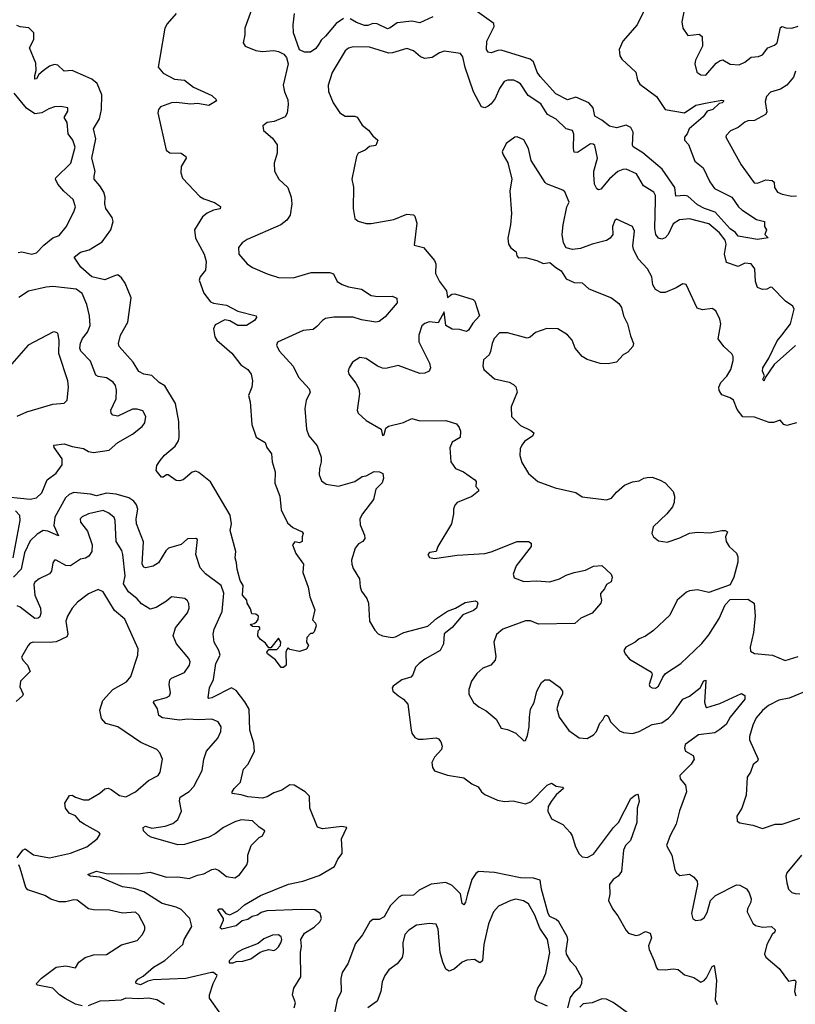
# Model space of a CAD drawing. Extents: x 2143765 to 2212931, y 878955 to 1017455.
# Tile 287 of 309: x 2165591 to 2170367, y 1005667 to 1011728. Entities that reach past the tile are written whole.
import ezdxf

# ---------------------------------------------------------------- set-up
doc = ezdxf.new("R2010")
doc.units = 0

msp = doc.modelspace()

# ---------------------------------------------------------------- linework, layer by layer
at = {"layer": '0CON20XD'}
for points in [[(2167045.6, 1011865), (2166978, 1011675), (2166978, 1011635), (2166968, 1011585), (2166980, 1011565), (2167045, 1011538.9), (2167085, 1011532.5), (2167155, 1011537.3), (2167185, 1011532.5), (2167217.5, 1011515), (2167234.4, 1011495), (2167244.4, 1011455), (2167214.4, 1011325), (2167222.6, 1011282.6), (2167242.9, 1011235), (2167244.4, 1011205), (2167238.3, 1011151.7), (2167225, 1011128.8), (2167158.5, 1011101.5), (2167115.7, 1011094.3), (2167087.5, 1011075), (2167093.3, 1011045), (2167147.7, 1010997.7), (2167177.3, 1010957.3), (2167176, 1010906), (2167158.6, 1010845), (2167160.8, 1010795), (2167186.6, 1010746.6), (2167242.5, 1010695), (2167262, 1010635), (2167265.8, 1010595), (2167256.2, 1010525), (2167235, 1010493.3), (2167200, 1010465), (2166992.5, 1010375), (2166960, 1010355), (2166938.8, 1010325), (2166941.2, 1010285), (2166991.2, 1010225), (2167025, 1010202.5), (2167115, 1010162.9), (2167185, 1010140.8), (2167275, 1010139.2), (2167385, 1010171.2), (2167501.6, 1010171.6), (2167523.4, 1010163.4), (2167545, 1010116.2), (2167577.3, 1010097.3), (2167615, 1010084.1), (2167695, 1010069.1), (2167755, 1010030.5), (2167795.5, 1010024.5), (2167885, 1010025.7), (2167912.5, 1010012.5), (2167915.8, 1009985), (2167841.6, 1009898.4), (2167805, 1009868.9), (2167783.8, 1009866.2), (2167695, 1009879.5), (2167645, 1009896.2), (2167525, 1009896.2), (2167475, 1009888.6), (2167455, 1009876.6), (2167421.7, 1009838.3), (2167398.5, 1009821.5), (2167335.6, 1009814.4), (2167177.8, 1009742.2), (2167171.9, 1009725), (2167188.3, 1009688.3), (2167275.5, 1009595), (2167307, 1009527), (2167374.3, 1009455), (2167379.2, 1009435), (2167355, 1009382.5), (2167347.5, 1009335), (2167356.8, 1009206.8), (2167372, 1009165), (2167423.1, 1009105), (2167446.4, 1009035), (2167448.1, 1009005), (2167437.1, 1008965), (2167434.3, 1008925), (2167448.8, 1008888.8), (2167478.3, 1008868.3), (2167555, 1008855.6), (2167655, 1008885.5), (2167700, 1008915), (2167725, 1008920.4), (2167774.3, 1008945.7), (2167807.5, 1008945), (2167826.7, 1008935), (2167831.2, 1008905), (2167822.7, 1008877.3), (2167783, 1008837), (2167769.2, 1008775), (2167701.4, 1008685), (2167685.7, 1008655), (2167687.3, 1008617.3), (2167714, 1008555), (2167716, 1008535), (2167704.4, 1008515.6), (2167678, 1008502), (2167655.8, 1008475), (2167635, 1008400), (2167635.7, 1008375), (2167645, 1008350), (2167682.9, 1008285), (2167686.6, 1008236.6), (2167695, 1008210), (2167728.1, 1008165), (2167739.4, 1008135), (2167745.5, 1008025.5), (2167778.8, 1007968.8), (2167797.4, 1007947.4), (2167824.5, 1007934.5), (2167885, 1007924.4), (2167905, 1007928.9), (2167955.7, 1007955.7), (2168105, 1007994.4), (2168158.5, 1008041.5), (2168225, 1008087.1), (2168275, 1008105.7), (2168335, 1008140.8), (2168395, 1008150), (2168407.5, 1008145), (2168412.5, 1008135), (2168403.8, 1008105), (2168385, 1008091.1), (2168319.2, 1008065), (2168255, 1007986.7), (2168205, 1007947.5), (2168201.5, 1007885), (2168180, 1007845), (2168085, 1007791.5), (2168050, 1007765), (2168028.9, 1007741.1), (2168011.1, 1007695), (2167999.3, 1007680.7), (2167943.8, 1007665), (2167890, 1007625), (2167883.8, 1007615), (2167888.8, 1007595), (2167924.5, 1007564.5), (2167955, 1007546), (2167980, 1007515), (2168000.6, 1007355), (2168005.8, 1007335), (2168025, 1007308.8), (2168045, 1007299.4), (2168075, 1007297.8), (2168155, 1007307.5), (2168170.3, 1007300.3), (2168185, 1007283.3), (2168192.5, 1007255), (2168188.8, 1007235), (2168145, 1007188), (2168128.6, 1007155), (2168132.5, 1007125), (2168144.5, 1007104.5), (2168226.2, 1007076.2), (2168325, 1007060.4), (2168375, 1007023.5), (2168414.5, 1007004.5), (2168434.3, 1006975), (2168455, 1006958.1), (2168532.6, 1006922.6), (2168575.8, 1006915.8), (2168628.8, 1006918.8), (2168705, 1006900.8), (2168737.8, 1006912.2), (2168838.8, 1007015), (2168865, 1007028), (2168895, 1007010), (2168932.5, 1007002.5), (2168940, 1006995), (2168894, 1006956), (2168864, 1006916), (2168846.1, 1006885), (2168844, 1006856), (2168865, 1006809.1), (2168935, 1006772.7), (2168981.5, 1006725), (2168993.3, 1006703.3), (2169012.5, 1006635), (2169035, 1006591.9), (2169054.7, 1006574.7), (2169085, 1006571.1), (2169125, 1006590), (2169248.1, 1006755), (2169278.6, 1006785), (2169355, 1006933.3), (2169380, 1006955), (2169395, 1006960), (2169400, 1006955), (2169406.4, 1006915), (2169392.9, 1006875), (2169390.8, 1006785), (2169351.2, 1006675), (2169320.6, 1006645), (2169308.6, 1006615), (2169297.5, 1006485), (2169276.9, 1006455), (2169244.3, 1006435), (2169222.9, 1006405), (2169225.6, 1006345), (2169215.8, 1006305), (2169241.4, 1006255), (2169275, 1006212), (2169325, 1006120), (2169340, 1006105), (2169385, 1006090.8), (2169405, 1006094.2), (2169445, 1006114), (2169473.3, 1006105), (2169480.8, 1006075), (2169463.5, 1006026.5), (2169466.5, 1006005), (2169498.7, 1005935), (2169511.2, 1005891.2), (2169520.7, 1005880.7), (2169565, 1005878), (2169615, 1005885.5), (2169645, 1005880.4), (2169685, 1005848.1), (2169742.1, 1005832.1), (2169785, 1005802.5), (2169805, 1005812.9), (2169820, 1005830), (2169855, 1005900), (2169866.4, 1005906.4), (2169882.4, 1005812.4), (2169872.5, 1005695), (2169886.4, 1005666.4)], [(2169694.3, 1011845), (2169668, 1011715), (2169673.8, 1011675), (2169705, 1011631.2), (2169775, 1011638.8), (2169792.5, 1011625), (2169796, 1011565), (2169752.4, 1011477.6), (2169747.5, 1011455), (2169761.2, 1011405), (2169785, 1011388.8), (2169815, 1011386.7), (2169880.5, 1011459.5), (2169905, 1011476.9), (2169920.3, 1011480.3), (2169965, 1011453.3), (2170020.3, 1011449.7), (2170055, 1011465.6), (2170095, 1011497.9), (2170139.5, 1011500.5), (2170165, 1011511.2), (2170196.7, 1011555), (2170238.8, 1011571.2), (2170254.6, 1011585), (2170275, 1011678.8), (2170285, 1011686), (2170307.9, 1011677.9), (2170345, 1011676), (2170385, 1011686.9)], [(2166554.4, 1011765), (2166498.6, 1011701.4), (2166485, 1011676.2), (2166453.3, 1011495), (2166444.4, 1011435), (2166475, 1011399.4), (2166545, 1011361.8), (2166605.7, 1011355.7), (2166662.3, 1011312.3), (2166775, 1011261.2), (2166802.5, 1011235), (2166797.5, 1011225), (2166755, 1011199.2), (2166685, 1011211.5), (2166645, 1011207.5), (2166555, 1011218.7), (2166525, 1011216.8), (2166458.6, 1011191.4), (2166445.6, 1011175), (2166442.2, 1011155), (2166492.5, 1010925), (2166515, 1010908.1), (2166585.4, 1010905.4), (2166613.8, 1010885), (2166616.2, 1010875), (2166585.5, 1010824.5), (2166583.1, 1010785), (2166593.1, 1010753.1), (2166699.5, 1010639.5), (2166724.6, 1010624.6), (2166791.4, 1010601.4), (2166828, 1010578), (2166825, 1010563.3), (2166785, 1010554.4)], [(2167585, 1011735.9), (2167540, 1011705), (2167474.7, 1011625.3), (2167448.2, 1011601.7), (2167433.3, 1011576.7), (2167415, 1011549.5), (2167382.1, 1011527.9), (2167345, 1011526.9), (2167313.1, 1011543.1), (2167276.2, 1011646.2), (2167274.1, 1011695), (2167283.3, 1011765)], [(2169447.1, 1011805), (2169392.7, 1011695), (2169304.8, 1011595.2), (2169282.5, 1011545), (2169286.7, 1011505), (2169298.6, 1011485), (2169385.5, 1011405.5), (2169395.6, 1011355), (2169409.8, 1011329.8), (2169512.9, 1011255), (2169565, 1011174.3), (2169685, 1011154.7), (2169755, 1011201.4), (2169824.7, 1011215.3), (2169915, 1011232.5), (2169925, 1011230), (2169925, 1011223.3), (2169916.7, 1011215), (2169898.8, 1011211.2), (2169858, 1011175), (2169825, 1011164.2), (2169799.9, 1011130.1), (2169713.1, 1011055), (2169701.2, 1011025), (2169684.2, 1011005), (2169684.2, 1010985), (2169708.5, 1010958.5), (2169747.5, 1010857.5), (2169798.5, 1010815), (2169840.2, 1010730.2), (2169869.3, 1010689.3), (2169975.4, 1010635), (2170016.2, 1010576.2), (2170037.4, 1010557.4), (2170128.6, 1010498.6), (2170176.7, 1010485), (2170177.5, 1010455), (2170190, 1010435), (2170180, 1010405), (2170200, 1010385), (2170135, 1010374.3), (2170015, 1010396), (2169997.8, 1010417.8), (2169965, 1010439.6), (2169873.6, 1010543.6), (2169807.5, 1010565), (2169765, 1010587.7), (2169705, 1010641.8), (2169685, 1010646.2), (2169632, 1010642), (2169624.6, 1010695), (2169546.9, 1010806.9), (2169429, 1010909), (2169367.9, 1010945), (2169363.9, 1010955), (2169368.9, 1011035), (2169353.1, 1011065), (2169325, 1011077.6), (2169265, 1011061), (2169222.2, 1011072.2), (2169175, 1011109.3), (2169132.9, 1011132.9), (2169122.8, 1011185), (2169095, 1011216.1), (2169015, 1011251), (2168965, 1011234.7), (2168891.9, 1011271.9), (2168795, 1011377.9), (2168776.6, 1011405), (2168755, 1011467.8), (2168733.3, 1011485), (2168555, 1011539.6), (2168535, 1011538.8), (2168495, 1011524.4), (2168475, 1011527.1), (2168464.5, 1011545), (2168468.2, 1011595), (2168513.1, 1011685), (2168510, 1011705), (2168395, 1011787.1)], [(2168135, 1011745.5), (2168055, 1011708.5), (2168005, 1011717.9), (2167915, 1011709.2), (2167873.1, 1011676.9), (2167855, 1011670.9), (2167791.3, 1011701.3), (2167765, 1011704.1), (2167735, 1011692.5), (2167715, 1011692.1), (2167665, 1011710.6), (2167625, 1011733.3)], [(2166785, 1010554.4), (2166745, 1010536.9), (2166716, 1010514), (2166666.7, 1010435), (2166673, 1010383), (2166726.2, 1010285), (2166739.9, 1010239.9), (2166735.3, 1010185), (2166701.6, 1010145), (2166697.1, 1010125), (2166724.6, 1010044.6), (2166765, 1009990.8), (2166785, 1009982.5), (2166865, 1009970.6), (2166935, 1009932.5), (2167047.5, 1009905), (2167050, 1009895), (2167037.5, 1009875), (2166987.5, 1009845), (2166935, 1009845.5), (2166884.7, 1009874.7), (2166855, 1009880.9), (2166795, 1009848.6), (2166784.1, 1009824.1), (2166793.1, 1009775), (2166805.7, 1009755), (2166897.1, 1009675), (2166953, 1009603), (2166996.2, 1009575), (2167016.2, 1009545), (2167024, 1009505), (2167021.4, 1009465), (2167000.8, 1009415), (2167010.8, 1009375), (2167020, 1009235), (2167047.7, 1009157.7), (2167103.3, 1009125), (2167113.3, 1009095), (2167142.5, 1009055), (2167145.4, 1009005), (2167164.6, 1008945), (2167162.9, 1008875), (2167192.1, 1008795), (2167200.9, 1008710.9), (2167241.1, 1008631.1), (2167272.4, 1008602.4), (2167330, 1008575), (2167337.5, 1008565), (2167330, 1008545), (2167330, 1008515), (2167315, 1008506.7), (2167285, 1008513.3), (2167270, 1008495), (2167291.7, 1008441.7), (2167338.1, 1008375), (2167333.9, 1008323.9), (2167367.5, 1008235), (2167377.5, 1008175), (2167408, 1008095), (2167393.6, 1008033.6), (2167412.5, 1008012.5), (2167416.1, 1007996.1), (2167405, 1007960), (2167395, 1007950), (2167381.7, 1007948.3), (2167360, 1007925), (2167357.5, 1007895), (2167370, 1007875), (2167356.7, 1007853.3), (2167315, 1007838.8), (2167255, 1007850), (2167245, 1007860), (2167235, 1007850), (2167230, 1007835), (2167232.5, 1007755), (2167215, 1007740), (2167200.7, 1007740.7), (2167166.7, 1007786.7), (2167116.7, 1007825), (2167112.5, 1007835), (2167125, 1007850), (2167175, 1007850), (2167197.5, 1007875), (2167200, 1007895), (2167185, 1007920), (2167138.3, 1007861.7), (2167125, 1007860), (2167105, 1007890), (2167072.5, 1007915), (2167057.5, 1007935), (2167060, 1007965), (2167070, 1007975), (2167070, 1007985), (2167065, 1007990), (2167025, 1007992.5), (2167010, 1008005), (2167035, 1008010), (2167049.3, 1008020.7), (2167060, 1008035), (2167062.5, 1008055), (2167045, 1008067.5), (2167020, 1008070), (2167011.7, 1008101.7), (2166992.5, 1008135), (2166990, 1008155), (2166963.8, 1008185), (2166967.5, 1008245), (2166948, 1008275), (2166929.5, 1008345), (2166927.1, 1008385), (2166917.5, 1008415), (2166922.5, 1008455), (2166886.8, 1008583.2), (2166895.6, 1008625), (2166887.6, 1008677.6), (2166765, 1008882.5), (2166695, 1008940), (2166675, 1008947.9), (2166653, 1008943), (2166597.5, 1008895), (2166575, 1008888.8), (2166555, 1008892), (2166505, 1008926.2), (2166494.1, 1008925.9), (2166475, 1008911.2), (2166465, 1008912.5), (2166432.4, 1008952.4), (2166436, 1008984), (2166456.7, 1009015), (2166482.4, 1009047.6), (2166547.6, 1009102.4), (2166568.8, 1009135), (2166574, 1009155), (2166571.5, 1009255), (2166550, 1009365), (2166485, 1009474.6), (2166450.5, 1009495), (2166405, 1009538), (2166355, 1009546), (2166325, 1009561.2), (2166289.1, 1009619.1), (2166202.9, 1009715), (2166200, 1009735), (2166211.1, 1009785), (2166256.9, 1009865), (2166276.9, 1010015), (2166240, 1010105), (2166218.6, 1010138.6), (2166196.2, 1010156.2), (2166175, 1010150.8), (2166115, 1010125.8), (2166035, 1010144.5), (2165967.1, 1010205), (2165926.7, 1010265), (2165965, 1010296.9), (2166018.7, 1010311.3), (2166099.4, 1010360.6), (2166151.8, 1010435), (2166166.7, 1010485), (2166159.6, 1010509.6), (2166121.1, 1010565), (2166115.5, 1010595), (2166117.7, 1010635), (2166108.9, 1010665), (2166085.3, 1010705), (2166050.4, 1010745), (2166048.8, 1010765), (2166056.8, 1010795), (2166034.4, 1010875), (2166059.1, 1010995), (2166045.3, 1011055), (2166083, 1011117), (2166094.5, 1011175), (2166096.5, 1011265), (2166068.2, 1011335), (2166035, 1011360.6), (2165997.7, 1011377.7), (2165915, 1011415.3), (2165865, 1011410.5), (2165825, 1011448.1), (2165805, 1011452.7), (2165775, 1011441.8), (2165735, 1011413.8), (2165709.1, 1011390.9), (2165695, 1011364.5), (2165685, 1011362.5), (2165683.5, 1011385), (2165692.4, 1011415), (2165691, 1011461), (2165651.2, 1011555), (2165678.6, 1011605), (2165677.2, 1011647.2), (2165648.2, 1011678.2), (2165593.1, 1011683.1), (2165572.7, 1011692.7)], [(2170368.7, 1009721.3), (2170236.2, 1009605), (2170182.5, 1009527.5), (2170172, 1009502), (2170166.7, 1009515), (2170177.5, 1009535), (2170164, 1009564), (2170166.2, 1009585), (2170203.4, 1009645), (2170255, 1009750), (2170283.3, 1009785), (2170337.8, 1009855), (2170359.2, 1009945), (2170351.5, 1009965), (2170305.7, 1009995.7), (2170225, 1010079.2), (2170215, 1010082), (2170190.5, 1010069.5), (2170165, 1010067.5), (2170135, 1010080), (2170122.1, 1010115), (2170118, 1010195), (2170095.5, 1010225.5), (2170055, 1010228.6), (2170015, 1010207.8), (2169943.3, 1010233.3), (2169929.8, 1010285), (2169940.2, 1010345), (2169935, 1010369.6), (2169899.8, 1010415), (2169835, 1010470.3), (2169715, 1010501.4), (2169653.9, 1010496.1), (2169615, 1010471.5), (2169583.7, 1010406.3), (2169565, 1010385.8), (2169545, 1010375.6), (2169525, 1010383.3), (2169508.2, 1010405), (2169501.8, 1010441.8), (2169505.9, 1010615.9), (2169505.4, 1010645), (2169495.5, 1010665), (2169433.1, 1010705), (2169388.3, 1010778.3), (2169325, 1010806.7), (2169305, 1010805.5), (2169275, 1010792.7), (2169222.4, 1010747.6), (2169169.2, 1010685), (2169155, 1010680), (2169145, 1010685.7), (2169130, 1010715), (2169125.7, 1010775), (2169125.7, 1010795), (2169149.5, 1010875), (2169132.4, 1010952.4), (2169121.7, 1010961.7), (2169105, 1010962.5), (2169025, 1010909.3), (2169005, 1010913.1), (2169000.2, 1010935), (2169003.6, 1011023.6), (2168995.8, 1011045), (2168955, 1011055.7), (2168895, 1011114.4), (2168841.4, 1011145), (2168799.5, 1011209.5), (2168721.6, 1011261.6), (2168675, 1011332), (2168655, 1011345.8), (2168634.3, 1011355.7), (2168595, 1011355.7), (2168575, 1011348), (2168545.6, 1011305), (2168517.9, 1011242.1), (2168495, 1011210.6), (2168475, 1011194.4), (2168455, 1011185.6), (2168435, 1011192), (2168385, 1011284), (2168333.3, 1011433.3), (2168319.3, 1011499.3), (2168305, 1011518.8), (2168205, 1011534.3), (2168175, 1011524.3), (2168130, 1011495), (2168085, 1011489.5), (2168059.8, 1011499.8), (2168015.8, 1011535), (2167975, 1011550), (2167887, 1011523), (2167865, 1011521.8), (2167745, 1011558.5), (2167645, 1011560), (2167615, 1011552.9), (2167594.2, 1011535), (2167515, 1011403.3), (2167490, 1011325), (2167492.5, 1011285), (2167520.9, 1011215), (2167561.9, 1011155), (2167595, 1011133.1), (2167655, 1011133.3), (2167668.2, 1011128.2), (2167698.9, 1011078.9), (2167738, 1011048), (2167765, 1011012.5), (2167796.7, 1010985), (2167785, 1010952.5), (2167745, 1010947.5), (2167718.8, 1010925), (2167676.2, 1010905), (2167664.2, 1010885), (2167635.7, 1010745), (2167645.7, 1010695.7), (2167644, 1010565), (2167653.9, 1010503.9), (2167675, 1010488), (2167725, 1010472.9), (2167755, 1010472.9), (2167895, 1010497.5), (2167975, 1010530), (2168015, 1010526), (2168025, 1010518.8), (2168035.6, 1010475), (2168019.3, 1010339.3), (2168076.7, 1010325), (2168145.8, 1010245.8), (2168154.2, 1010224.2), (2168152, 1010165), (2168176, 1010115), (2168218.2, 1010058.2), (2168225, 1010017.5), (2168252.4, 1010037.6), (2168270.1, 1010040.1), (2168383.8, 1010005), (2168393.3, 1009995), (2168422.5, 1009905), (2168380.5, 1009859.5), (2168355, 1009815.6), (2168342.6, 1009807.4), (2168299.8, 1009819.8), (2168253.2, 1009823.2), (2168214.7, 1009844.7), (2168205, 1009930), (2168167.9, 1009862.1), (2168112.8, 1009867.2), (2168085, 1009858), (2168066.9, 1009843.1), (2168048.5, 1009785), (2168047.8, 1009745), (2168115, 1009612.5), (2168120, 1009585), (2168113.3, 1009565), (2168085, 1009550.8), (2168055, 1009550), (2167921.2, 1009598.8), (2167845, 1009580.8), (2167825, 1009582.9), (2167795, 1009595.8), (2167725, 1009642.5), (2167685, 1009648), (2167640.9, 1009619.1), (2167618.8, 1009585), (2167614, 1009565), (2167618, 1009545), (2167660.9, 1009490.9), (2167678.6, 1009455), (2167682.9, 1009425), (2167670, 1009325), (2167676.2, 1009305), (2167725, 1009261.2), (2167816.7, 1009206.7), (2167825, 1009167.5), (2167836, 1009175), (2167846.4, 1009213.6), (2167862.5, 1009225), (2167955, 1009247.5), (2168005, 1009272), (2168055, 1009257.5), (2168215, 1009261.4), (2168279.7, 1009239.7), (2168297.9, 1009217.9), (2168306, 1009195), (2168303.8, 1009155), (2168253.6, 1009126.4), (2168238.8, 1009091.2), (2168246, 1009005), (2168275.5, 1008965.5), (2168323.5, 1008943.5), (2168393.8, 1008895), (2168401.2, 1008885), (2168398.8, 1008855), (2168416, 1008835), (2168416, 1008825), (2168375, 1008792.9), (2168284.5, 1008755.5), (2168271.2, 1008738.8), (2168262, 1008715), (2168262.9, 1008685), (2168249.4, 1008625), (2168166.1, 1008483.9), (2168156.4, 1008453.6), (2168115, 1008448), (2168103.8, 1008435), (2168115, 1008417.5), (2168145, 1008410), (2168285, 1008432), (2168455, 1008442.2), (2168495, 1008452.2), (2168655, 1008515.5), (2168723.6, 1008516.4), (2168741.2, 1008505), (2168740, 1008485), (2168647.1, 1008365), (2168629.4, 1008315), (2168635, 1008292.5), (2168695, 1008270), (2168775, 1008273.3), (2168855, 1008266.9), (2168915, 1008285.3), (2168955, 1008307.3), (2169005, 1008324.6), (2169075, 1008340), (2169125, 1008363.1), (2169175, 1008368.6), (2169232, 1008315), (2169240, 1008295), (2169232.3, 1008267.7), (2169205, 1008250), (2169192.5, 1008225), (2169166.7, 1008195), (2169166.7, 1008183.3)], [(2170368.5, 1011411.5), (2170355.3, 1011374.7), (2170315.4, 1011325), (2170275, 1011300), (2170215, 1011280.6), (2170190, 1011255), (2170180.9, 1011225), (2170190.7, 1011159.3), (2170182.5, 1011145), (2170115, 1011107.5), (2170075, 1011104.2), (2170055, 1011095.8), (2170015.5, 1011064.5), (2169967, 1011043), (2169942, 1011015), (2169940, 1011005), (2170033.8, 1010835), (2170113.3, 1010723.3), (2170135, 1010721.4), (2170185, 1010742.5), (2170225, 1010738), (2170236.9, 1010726.9), (2170239.2, 1010695), (2170256.6, 1010666.6), (2170285, 1010653.1), (2170345, 1010641.9), (2170375, 1010643.3)], [(2165582.5, 1010295), (2165605, 1010298.1), (2165665, 1010284.5), (2165695, 1010292.5), (2165739.4, 1010340.6), (2165795, 1010384.5), (2165835, 1010400), (2165878.2, 1010451.8), (2165925.5, 1010544.5), (2165934, 1010575), (2165920.5, 1010620.5), (2165862.7, 1010672.7), (2165826.9, 1010715), (2165811.4, 1010745), (2165812.9, 1010755), (2165905.8, 1010844.2), (2165933, 1010943), (2165918.5, 1010985), (2165890, 1011025), (2165883.1, 1011095), (2165864.2, 1011125), (2165888, 1011165), (2165886.7, 1011185), (2165844.2, 1011194.2), (2165805, 1011191.4), (2165770.2, 1011179.8), (2165726.7, 1011153.3), (2165685, 1011149.1), (2165632.3, 1011182.3), (2165556.1, 1011276.1)], [(2169984, 1009654), (2169975, 1009670), (2169926, 1009715), (2169892.5, 1009762.5), (2169908.6, 1009855), (2169901.1, 1009885), (2169876.9, 1009935), (2169855, 1009948.9), (2169795, 1009941.8), (2169762.2, 1009952.2), (2169695, 1010097.5), (2169675, 1010101.2), (2169633.4, 1010076.6), (2169565, 1010048.6), (2169538.8, 1010048.8), (2169505.9, 1010065.9), (2169488.8, 1010095), (2169482.5, 1010145), (2169456, 1010195), (2169400, 1010255), (2169370.8, 1010315), (2169365.8, 1010335), (2169377.3, 1010425), (2169365, 1010454), (2169265, 1010500), (2169255, 1010492.5), (2169242, 1010455), (2169244, 1010405), (2169226.6, 1010383.4), (2169205, 1010369.2), (2169115, 1010345.8), (2169045, 1010319.2), (2168995, 1010313.8), (2168955, 1010323.3), (2168938.8, 1010355), (2168932, 1010405), (2168938, 1010465), (2168960, 1010575), (2168974.2, 1010605), (2168947.6, 1010667.6), (2168935, 1010678), (2168835, 1010716.7), (2168825.9, 1010725.9), (2168740.9, 1010860.9), (2168724, 1010935), (2168695, 1010988), (2168655, 1011006), (2168640, 1011005), (2168586.7, 1010965), (2168562.5, 1010915), (2168567.5, 1010895), (2168597, 1010847), (2168622, 1010745), (2168608.8, 1010675), (2168618.8, 1010535), (2168613.3, 1010465), (2168597, 1010383), (2168600, 1010345), (2168615, 1010322.5), (2168648.6, 1010298.6), (2168652.5, 1010275), (2168662.1, 1010262.1), (2168705, 1010264), (2168775.8, 1010245.8), (2168815, 1010226.7), (2168855, 1010233.8), (2168893.1, 1010203.1), (2168925, 1010181.2), (2168955, 1010133.3), (2169005, 1010110), (2169055, 1010107.5), (2169095, 1010070), (2169235, 1010015.8), (2169279.7, 1009979.7), (2169297.5, 1009955), (2169309.4, 1009905), (2169333.1, 1009855), (2169351.1, 1009781.1), (2169371.2, 1009735), (2169366.7, 1009715), (2169335, 1009681.2), (2169306.2, 1009663.8), (2169265, 1009618.8), (2169215, 1009609.2), (2169165, 1009611.9), (2169085, 1009635.6), (2169054.7, 1009654.7), (2169011.4, 1009705), (2168993.1, 1009755), (2168965, 1009787.5), (2168904.5, 1009824.5), (2168836.8, 1009826.8), (2168767.6, 1009802.4), (2168735, 1009774.3), (2168715, 1009767.1), (2168595, 1009799.4), (2168545, 1009800), (2168512.9, 1009765), (2168500, 1009735), (2168490, 1009685), (2168480.8, 1009665), (2168446.8, 1009633.2), (2168442.7, 1009597.3), (2168449.2, 1009575), (2168515, 1009517.5), (2168605.9, 1009495.9), (2168632.3, 1009482.3), (2168646.8, 1009466.8), (2168654.3, 1009435), (2168618.2, 1009345), (2168620, 1009285), (2168675, 1009230.6), (2168739.3, 1009199.3), (2168756.2, 1009185), (2168750.8, 1009165), (2168699.7, 1009130.3), (2168682.4, 1009107.6), (2168672.5, 1009085), (2168670.8, 1009045), (2168682.1, 1009002.1), (2168724.5, 1008934.5), (2168781.2, 1008885), (2168887.5, 1008845), (2169015, 1008816.7), (2169055, 1008790.8), (2169205, 1008772.5), (2169235, 1008782.5), (2169265, 1008820), (2169315, 1008863.3), (2169365, 1008882.5), (2169405, 1008888.8), (2169435, 1008906.2), (2169455, 1008910), (2169485, 1008911.2), (2169533.8, 1008893.8), (2169565, 1008876.2), (2169615, 1008822.5), (2169623.8, 1008795), (2169620, 1008755), (2169610.5, 1008729.5), (2169575, 1008686.7), (2169492, 1008605), (2169483.3, 1008565), (2169493.3, 1008545), (2169525, 1008518.8), (2169578.8, 1008511.2), (2169655, 1008538), (2169715, 1008567.5), (2169765, 1008572.5), (2169841.2, 1008568.8), (2169913.6, 1008583.6), (2169935, 1008582.5), (2169950, 1008575), (2169936.4, 1008543.6), (2169940.8, 1008515), (2169960, 1008485), (2170004, 1008444), (2170012, 1008422), (2170012.3, 1008387.7), (2169988, 1008295), (2169965, 1008248), (2169835, 1008200.8), (2169765, 1008217.1), (2169715, 1008211.9), (2169696.3, 1008203.7), (2169639.4, 1008155), (2169595, 1008061.2), (2169493.3, 1007966.7), (2169445, 1007932.5), (2169405, 1007916), (2169380, 1007895), (2169322.5, 1007865), (2169311.2, 1007845), (2169318.8, 1007825), (2169345, 1007792), (2169480.5, 1007710.5), (2169486, 1007695), (2169468, 1007635), (2169472.1, 1007622.1), (2169485, 1007614.2), (2169505, 1007613.1), (2169525, 1007624.3), (2169550.3, 1007679.7), (2169567.9, 1007702.1), (2169662, 1007765), (2169791.9, 1007888.1), (2169835, 1007941.9), (2169898.5, 1008041.5), (2169935, 1008126.7), (2169965, 1008158.8), (2170075, 1008160.6), (2170112.5, 1008135), (2170120, 1008055), (2170108.9, 1007955), (2170088.6, 1007865), (2170090.3, 1007840.3), (2170115, 1007826), (2170226.7, 1007815), (2170305, 1007783.8), (2170385, 1007806.7)], [(2165455, 1008796.7), (2165655, 1008775.8), (2165695, 1008784.7), (2165728.4, 1008815), (2165760.6, 1008895), (2165815, 1008936.1), (2165852.3, 1008987.7), (2165853.3, 1009025), (2165804.4, 1009095), (2165800.5, 1009109.5), (2165865, 1009116.4), (2165915, 1009100), (2165985, 1009087.8), (2166015, 1009070), (2166045, 1009062.9), (2166141.3, 1009078.7), (2166196, 1009125), (2166285, 1009176.9), (2166345, 1009222.5), (2166360.8, 1009245), (2166367.5, 1009285), (2166349.1, 1009319.1), (2166315, 1009330), (2166285, 1009329.2), (2166195, 1009288), (2166165, 1009294), (2166154.5, 1009304.5), (2166153.1, 1009325), (2166185.4, 1009394.6), (2166186.7, 1009446.7), (2166181.2, 1009475), (2166165.8, 1009495.8), (2166125, 1009523.5), (2166075, 1009530.4), (2166059.5, 1009539.5), (2166026.6, 1009626.6), (2165966.7, 1009686.7), (2165961.1, 1009705), (2165965.5, 1009735.5), (2165978, 1009765), (2166009.6, 1009805), (2166025.3, 1009844.7), (2166020, 1009905), (2166004.1, 1009974.1), (2165975, 1010043.1), (2165938.5, 1010068.5), (2165885, 1010075.7), (2165795, 1010085.8), (2165755, 1010081.5), (2165645, 1010055.5), (2165585, 1010017.5)], [(2165575, 1009286.2), (2165635.8, 1009314.2), (2165795, 1009360.8), (2165865, 1009366.2), (2165883.3, 1009385), (2165891.1, 1009465), (2165888.5, 1009505), (2165832.6, 1009672.6), (2165834.4, 1009754.4), (2165825, 1009797.5), (2165805.9, 1009805.9), (2165795, 1009804), (2165643.3, 1009725), (2165513.7, 1009576.3)], [(2170375, 1009245.7), (2170315, 1009230), (2170296.7, 1009235), (2170273, 1009263), (2170231.8, 1009248.2), (2170205, 1009248.2), (2170115, 1009280), (2170042.9, 1009282.9), (2170008.7, 1009328.7), (2169986.4, 1009386.4), (2169965, 1009400.8), (2169915, 1009418), (2169897.5, 1009445), (2169896, 1009465), (2169908.8, 1009495), (2169945, 1009533.8), (2169970, 1009575), (2169985, 1009630), (2169984, 1009654)], [(2167407.5, 1006247.5), (2167325, 1006251.1), (2167112.8, 1006242.8), (2167078.9, 1006231.1), (2167055, 1006214.8), (2167023.3, 1006206.7), (2166995, 1006188.4), (2166960.2, 1006179.7), (2166925, 1006148.8), (2166835, 1006129.5), (2166825, 1006137.5), (2166846.9, 1006185), (2166845.6, 1006195), (2166811.9, 1006248.1), (2166820, 1006255), (2166835, 1006253.6), (2166861.2, 1006225), (2166885, 1006216.7), (2166935, 1006242), (2166975, 1006279.6), (2167073.6, 1006336.4), (2167245.8, 1006405.8), (2167334.4, 1006424.4), (2167435, 1006460.3), (2167530.5, 1006515), (2167549.9, 1006560.1), (2167576.4, 1006595), (2167576.8, 1006615), (2167572.3, 1006685), (2167605.2, 1006755.2), (2167575, 1006760.5), (2167456.1, 1006746.1), (2167425, 1006757.8), (2167378.4, 1006875), (2167375, 1006947.1), (2167347.9, 1006975), (2167281.2, 1007015), (2167255, 1007018.6), (2167204.7, 1006985.3), (2167155, 1006968.5), (2167115, 1006943.3), (2167085, 1006935.5), (2166995, 1006942.8), (2166955, 1006956.9), (2166900, 1006965), (2166898.8, 1006975), (2166910.8, 1006995), (2166951.4, 1007035), (2166969.4, 1007115), (2166997.1, 1007145), (2167037.3, 1007225), (2167032.5, 1007275), (2167008, 1007355), (2167004.1, 1007484.1), (2166978.1, 1007528.1), (2166925, 1007598.6), (2166895, 1007615.7), (2166775, 1007553.8), (2166755, 1007550), (2166752.2, 1007555), (2166759.5, 1007615), (2166783.6, 1007666.4), (2166798.9, 1007765), (2166825.6, 1007815), (2166817.1, 1007845), (2166788, 1007895), (2166782, 1007945), (2166789.2, 1007975), (2166837.7, 1008085), (2166847.2, 1008197.2), (2166830.8, 1008245), (2166735, 1008315.7), (2166703.3, 1008353.3), (2166676.7, 1008435), (2166685, 1008527.5), (2166675, 1008533.8), (2166625, 1008531.4), (2166585, 1008497.3), (2166508, 1008475), (2166491.5, 1008458.5), (2166445, 1008384.2), (2166413.3, 1008363.3), (2166365, 1008354.2), (2166355, 1008358), (2166345.6, 1008375), (2166352.6, 1008512.6), (2166310.4, 1008625), (2166308.9, 1008655), (2166318.5, 1008715), (2166310.9, 1008740.9), (2166294.1, 1008764.1), (2166263.4, 1008783.4), (2166185, 1008806.9), (2166125, 1008812.5), (2166065, 1008797), (2166026.9, 1008806.9), (2165925, 1008816.8), (2165895.4, 1008805), (2165872.9, 1008785), (2165806.8, 1008665), (2165800.8, 1008615), (2165829.8, 1008550.2), (2165765, 1008579), (2165735, 1008582.9), (2165699, 1008561), (2165655, 1008519.2), (2165621.1, 1008445), (2165600, 1008345), (2165553.8, 1008295)], [(2165550.3, 1008415), (2165593.4, 1008645), (2165591.5, 1008675), (2165565, 1008704.6)], [(2166843.3, 1005585), (2166760, 1005705), (2166759.2, 1005725), (2166782, 1005795), (2166806.7, 1005845), (2166785, 1005862.5), (2166771.7, 1005861.7), (2166613.8, 1005826.2), (2166413.2, 1005816.8), (2166380.4, 1005809.6), (2166335, 1005785.5), (2166309.2, 1005795), (2166305.7, 1005805), (2166319.2, 1005820.8), (2166350.4, 1005839.6), (2166414.7, 1005895.3), (2166485, 1005936.4), (2166596, 1006035), (2166604, 1006065), (2166651.2, 1006145), (2166639.2, 1006195), (2166585, 1006249.6), (2166555, 1006264.1), (2166468, 1006288), (2166355, 1006358.7), (2166295, 1006380.4), (2166225, 1006390.7), (2166085, 1006449.1), (2166043.6, 1006453.6), (2166024.8, 1006454.8), (2166011.2, 1006465), (2166065, 1006486.1), (2166122.8, 1006472.8), (2166215, 1006470.6), (2166335, 1006471.3), (2166395, 1006480), (2166495, 1006450), (2166565, 1006451.4), (2166635, 1006440.6), (2166685, 1006461.2), (2166725, 1006469.2), (2166775, 1006496), (2166795, 1006500), (2166815, 1006492), (2166865, 1006453.3), (2166915, 1006446.2), (2166945.5, 1006464.5), (2166990, 1006525), (2166996, 1006545), (2166995.8, 1006584.2), (2167016, 1006645), (2167065, 1006692.5), (2167086.4, 1006703.6), (2167100, 1006735), (2167065, 1006757.5), (2167025, 1006795.7), (2166955, 1006802.5), (2166915, 1006790), (2166846.2, 1006755), (2166795, 1006715.8), (2166755, 1006696.2), (2166652.5, 1006665), (2166605, 1006650), (2166565, 1006648.4), (2166401.2, 1006695), (2166382, 1006705), (2166353.8, 1006733.8), (2166351.1, 1006755), (2166365, 1006763.4), (2166405, 1006750.9), (2166487.5, 1006762.5), (2166535, 1006779.6), (2166564.6, 1006805), (2166586.8, 1006855), (2166575, 1006920), (2166578.5, 1006941.5), (2166635, 1006975.6), (2166663.3, 1007006.7), (2166714, 1007105), (2166724.4, 1007175), (2166741.4, 1007225), (2166811.2, 1007305), (2166830, 1007345), (2166832, 1007375), (2166813.8, 1007405), (2166775, 1007421.1), (2166695, 1007417.7), (2166625, 1007422.9), (2166575, 1007415.9), (2166470.8, 1007430.8), (2166447.1, 1007445), (2166440, 1007485), (2166422.9, 1007512.9), (2166416, 1007525), (2166420, 1007535), (2166495.5, 1007554.5), (2166514.4, 1007565.6), (2166520, 1007585), (2166510.5, 1007635), (2166515.6, 1007664.4), (2166526.7, 1007675), (2166605, 1007710), (2166636.9, 1007755), (2166640, 1007775), (2166633.1, 1007795), (2166557.5, 1007885), (2166536.5, 1007935), (2166549.5, 1007985), (2166624.5, 1008075.5), (2166634.4, 1008105), (2166633, 1008133), (2166625, 1008151.2), (2166607.5, 1008165), (2166525, 1008175.7), (2166495, 1008148.9), (2166430.5, 1008109.5), (2166395, 1008098.1), (2166341.2, 1008131.2), (2166315, 1008161.8), (2166261.2, 1008205), (2166230.9, 1008255), (2166240.3, 1008305), (2166226, 1008435), (2166219.3, 1008459.3), (2166185.9, 1008515.9), (2166178.9, 1008645), (2166172.6, 1008662.6), (2166140.9, 1008690.9), (2166105, 1008707.3), (2166015, 1008686), (2165975, 1008668), (2165964.3, 1008655), (2165965.8, 1008635), (2166008.3, 1008578.3), (2166037.5, 1008495), (2166035.5, 1008455), (2166017.8, 1008425), (2165996.6, 1008413.4), (2165965, 1008407.5), (2165905, 1008365.6), (2165875, 1008368.1), (2165815, 1008401.2), (2165805, 1008400), (2165795.8, 1008384.2), (2165786.1, 1008333.9), (2165775, 1008315.7), (2165712, 1008285), (2165684.6, 1008265.4), (2165678.9, 1008251.1), (2165684.1, 1008185), (2165718.8, 1008105), (2165720.9, 1008075), (2165715, 1008052), (2165705, 1008042.9), (2165685, 1008041.8), (2165595, 1008112.3), (2165575, 1008120)], [(2165575, 1006568.8), (2165611.2, 1006615), (2165625, 1006623.8), (2165676.3, 1006586.3), (2165775, 1006568.5), (2165905, 1006597.8), (2166003.8, 1006635), (2166068.8, 1006685), (2166086.2, 1006715), (2166081.2, 1006725), (2165988, 1006775), (2165965, 1006790), (2165935, 1006827.8), (2165895, 1006843.8), (2165873.8, 1006875), (2165870, 1006905), (2165897.7, 1006952.3), (2165915, 1006954), (2165935, 1006941.4), (2165985, 1006925.6), (2166015, 1006925.6), (2166085, 1006967.1), (2166115, 1006992.9), (2166135, 1006997.1), (2166155, 1006989.2), (2166205, 1006951.4), (2166245, 1006944.4), (2166305, 1006974.2), (2166385, 1007044.2), (2166444, 1007075), (2166457.1, 1007095), (2166470, 1007175), (2166454.2, 1007214.2), (2166436, 1007235), (2166337.6, 1007277.6), (2166194.5, 1007374.5), (2166122, 1007395), (2166095, 1007426.7), (2166083.7, 1007476.3), (2166102.6, 1007537.4), (2166165, 1007603.6), (2166248.8, 1007651.2), (2166275.8, 1007685), (2166319.4, 1007815), (2166320.8, 1007855), (2166237.7, 1008037.7), (2166175, 1008090.8), (2166105, 1008206.2), (2166075, 1008220), (2166015, 1008194.2), (2165947.6, 1008142.4), (2165914.6, 1008105.4), (2165885, 1008056.7), (2165874.6, 1008025.4), (2165888.5, 1007945), (2165881.6, 1007928.4), (2165815, 1007898.8), (2165775, 1007893.5), (2165675, 1007896.7), (2165655, 1007889.2), (2165642.5, 1007875), (2165603, 1007803), (2165610, 1007785), (2165639.2, 1007755), (2165656, 1007715), (2165597.1, 1007655), (2165591.7, 1007621.7), (2165612, 1007575), (2165608.8, 1007565), (2165569.3, 1007530.7)], [(2169166.7, 1008183.3), (2169174, 1008155), (2169170, 1008135), (2169115, 1008074.3), (2169046.9, 1008043.1), (2169008.7, 1008011.3), (2168785, 1008005.8), (2168736.2, 1008026.2), (2168705, 1008028.2), (2168565, 1007975.6), (2168527.2, 1007942.8), (2168511.1, 1007895), (2168522.7, 1007807.3), (2168519.2, 1007785), (2168492, 1007755), (2168443.8, 1007735), (2168405, 1007703.8), (2168372.5, 1007655), (2168356, 1007605), (2168356, 1007575), (2168385, 1007523.8), (2168417.5, 1007497.5), (2168463.6, 1007473.6), (2168525, 1007422.5), (2168556.1, 1007366.1), (2168595, 1007358.8), (2168645, 1007336.2), (2168695, 1007287.5), (2168705, 1007290), (2168718.3, 1007321.7), (2168728.1, 1007375), (2168729.4, 1007435), (2168736.6, 1007483.4), (2168758.9, 1007525), (2168775.7, 1007595), (2168803.2, 1007646.8), (2168825, 1007664), (2168854.3, 1007664.3), (2168915, 1007618.8), (2168932.5, 1007595), (2168932.5, 1007575), (2168912.6, 1007537.4), (2168897.5, 1007485), (2168911.8, 1007435), (2168972.1, 1007352.1), (2169035, 1007307.1), (2169085, 1007302.5), (2169125, 1007325.8), (2169142.9, 1007345), (2169162.6, 1007397.4), (2169182.3, 1007417.7), (2169195, 1007442.5), (2169205, 1007446.7), (2169215, 1007440), (2169228.8, 1007405), (2169285, 1007350), (2169309.7, 1007339.7), (2169365, 1007333.1), (2169405, 1007345.8), (2169485, 1007388.2), (2169545, 1007400), (2169585, 1007427.5), (2169615, 1007458.5), (2169675, 1007544.4), (2169716, 1007564), (2169780.8, 1007615), (2169802.9, 1007657.1), (2169815, 1007662.5), (2169816.4, 1007656.4), (2169806.9, 1007526.9), (2169815, 1007497.5), (2169822.7, 1007492.7), (2169902.7, 1007517.3), (2170035, 1007579.2), (2170055, 1007567.5), (2170055.7, 1007545.7), (2169964.7, 1007435), (2169940.2, 1007389.8), (2169902.4, 1007357.6), (2169871.4, 1007338.6), (2169770, 1007325), (2169689.5, 1007265), (2169684.5, 1007245), (2169690.8, 1007225), (2169738.7, 1007198.7), (2169744.3, 1007175), (2169725, 1007144.2), (2169656, 1007075), (2169658.8, 1007055), (2169691.2, 1007015), (2169696.2, 1006975), (2169653, 1006857), (2169634, 1006775), (2169595.8, 1006705), (2169574.2, 1006645), (2169585, 1006621.2), (2169605.8, 1006585), (2169624, 1006495), (2169636.2, 1006475), (2169655, 1006460), (2169715, 1006468.5), (2169740.6, 1006450.6), (2169761.9, 1006425), (2169764.4, 1006405), (2169727.5, 1006225), (2169735, 1006193.3), (2169755, 1006182), (2169785, 1006186.9), (2169805, 1006199.2), (2169825, 1006231.2), (2169844.2, 1006305), (2169875, 1006335.8), (2170005, 1006401.4), (2170025, 1006399.2), (2170066.6, 1006376.6), (2170083.6, 1006353.6), (2170095.5, 1006315), (2170093.1, 1006295), (2170072, 1006255), (2170071.2, 1006235), (2170105, 1006165.8), (2170122.2, 1006152.2), (2170165, 1006142.5), (2170220, 1006145), (2170241.9, 1006125), (2170240, 1006110), (2170224.5, 1006095.5), (2170190.8, 1006035), (2170178, 1005975), (2170185, 1005957.5), (2170267, 1005887), (2170325, 1005810), (2170354.3, 1005815.7), (2170365.8, 1005815.8), (2170370.6, 1005805), (2170362.5, 1005745), (2170369.5, 1005719.5)], [(2170458.8, 1007605), (2170328.8, 1007551.2), (2170265, 1007537.9), (2170200.8, 1007505), (2170165, 1007475.6), (2170125, 1007430), (2170105.5, 1007385), (2170084.3, 1007315), (2170085.6, 1007295.6), (2170138.8, 1007175), (2170135, 1007163.3), (2170107.5, 1007142.5), (2170090, 1007095), (2170070, 1007065), (2170064.2, 1006955), (2170036.8, 1006873.2), (2170006.2, 1006825), (2170008.8, 1006795), (2170024.5, 1006784.5), (2170105, 1006768.6), (2170165, 1006749.4), (2170243.3, 1006775), (2170285, 1006775.5), (2170395, 1006811.8)], [(2170405, 1006584.3), (2170314.2, 1006475), (2170307.5, 1006455), (2170314.4, 1006414.4), (2170325.8, 1006375), (2170345.5, 1006355.5), (2170365, 1006347.8), (2170395, 1006346.9)], [(2165975, 1005656.9), (2165935, 1005667.5), (2165871.6, 1005701.6), (2165835.6, 1005725), (2165795, 1005766.2), (2165700, 1005785), (2165693.6, 1005793.6), (2165725, 1005827.5), (2165815, 1005894.4), (2165875, 1005903.3), (2165935, 1005890.8), (2165954.5, 1005925.5), (2165993.3, 1005955), (2166045, 1005971.1), (2166125.9, 1005974.1), (2166217.5, 1006032.5), (2166315, 1006060), (2166345.8, 1006094.2), (2166360.8, 1006125), (2166362, 1006145), (2166324, 1006215), (2166305, 1006233.8), (2166225, 1006228.1), (2166145, 1006246.9), (2166045, 1006248.9), (2166013.8, 1006255), (2165945, 1006306.9), (2165925, 1006309.5), (2165875, 1006297.7), (2165835, 1006297.3), (2165783.8, 1006313.8), (2165746.7, 1006336.7), (2165640.5, 1006370.5), (2165628.8, 1006385), (2165594.5, 1006504.5), (2165585, 1006526.2)], [(2168967.2, 1005645), (2168981.9, 1005708.1), (2169009.5, 1005745), (2169041.8, 1005775), (2169052.6, 1005797.4), (2169053.5, 1005825), (2169016.4, 1005896.4), (2168985, 1005931), (2168958.4, 1005975), (2168955.4, 1005995), (2168966.8, 1006065), (2168961.5, 1006085), (2168910.2, 1006175), (2168895, 1006188.8), (2168855, 1006207.9), (2168845.1, 1006225), (2168803.9, 1006375), (2168795, 1006430), (2168755, 1006442.9), (2168675, 1006445.4), (2168515, 1006478.7), (2168416.3, 1006483.7), (2168398.9, 1006471.1), (2168374.3, 1006435), (2168348.2, 1006345), (2168335.4, 1006295), (2168325, 1006278.8), (2168315, 1006287.5), (2168305, 1006345.7), (2168255, 1006398.6), (2168215, 1006415.7), (2168125, 1006406.4), (2168050.7, 1006369.3), (2168015, 1006337.9), (2167945, 1006335.7), (2167925, 1006327.1), (2167873.3, 1006275), (2167836, 1006205), (2167805, 1006188.8), (2167765, 1006188), (2167748, 1006175), (2167701.9, 1006095), (2167658.8, 1006041.2), (2167611.5, 1005915), (2167577.5, 1005862.5), (2167568.2, 1005825), (2167570, 1005745), (2167546.6, 1005693.4), (2167525, 1005592.5)], [(2168840, 1005655), (2168774.4, 1005684.4), (2168766, 1005695), (2168764.4, 1005715), (2168780.5, 1005765), (2168812.2, 1005815), (2168831.3, 1005858.7), (2168855.5, 1005985), (2168841.1, 1006065), (2168794.6, 1006135), (2168763.5, 1006215), (2168725, 1006284.3), (2168694, 1006304), (2168645, 1006313.1), (2168615, 1006305.3), (2168539.8, 1006270.2), (2168508.6, 1006235), (2168477.6, 1006162.4), (2168448.1, 1006035), (2168441.2, 1005935), (2168425, 1005922.5), (2168392, 1005942), (2168345, 1005938.9), (2168314.7, 1005925.3), (2168268.8, 1005885), (2168245, 1005873.8), (2168235, 1005870), (2168215, 1005883.8), (2168195.9, 1005925.9), (2168179.7, 1005985), (2168168.6, 1006128.6), (2168155, 1006160), (2168115, 1006164.2), (2168035, 1006154.4), (2167987.1, 1006122.9), (2167962.8, 1006097.2), (2167949.6, 1006045), (2167952.5, 1005985), (2167945.6, 1005955), (2167915.7, 1005915), (2167865, 1005878.1), (2167840, 1005845), (2167823.1, 1005805), (2167815.6, 1005745), (2167791.9, 1005685), (2167734.1, 1005645.9)], [(2167281.5, 1005645), (2167289, 1005675), (2167270.5, 1005725), (2167280, 1005765), (2167321.7, 1005835), (2167319.3, 1005985), (2167327, 1006025), (2167321.5, 1006065), (2167345, 1006104.4), (2167405, 1006141.6), (2167438.2, 1006175), (2167449.2, 1006195), (2167441.3, 1006225), (2167407.5, 1006247.5)], [(2166881.7, 1005921.7), (2166905, 1005922.5), (2166925, 1005930), (2166965, 1005931.2), (2167015, 1005946.7), (2167071.7, 1005988.3), (2167093.6, 1005996.4), (2167125, 1006003.3), (2167155, 1005998.8), (2167167.5, 1006005), (2167185, 1006020), (2167200, 1006045), (2167205.7, 1006065), (2167201.2, 1006081.2), (2167185, 1006094), (2167147.7, 1006092.3), (2167095, 1006068.8), (2167059.5, 1006040.5), (2166962.5, 1006005), (2166930, 1005985), (2166880, 1005935), (2166881.7, 1005921.7)], [(2166482.9, 1005665), (2166435, 1005693.5), (2166385, 1005704), (2166325, 1005700.5), (2166245, 1005705.2), (2166215, 1005692.9), (2166142.6, 1005687.4), (2166085, 1005685.1), (2166012.4, 1005657.6)], [(2169339.9, 1005609.9), (2169245, 1005677.9), (2169205, 1005697.8), (2169175, 1005701.2), (2169115, 1005676.6), (2169061.4, 1005668.6), (2169040.9, 1005649.1)]]:
    msp.add_lwpolyline(points, dxfattribs=at)

doc.saveas('drawing.dxf')
